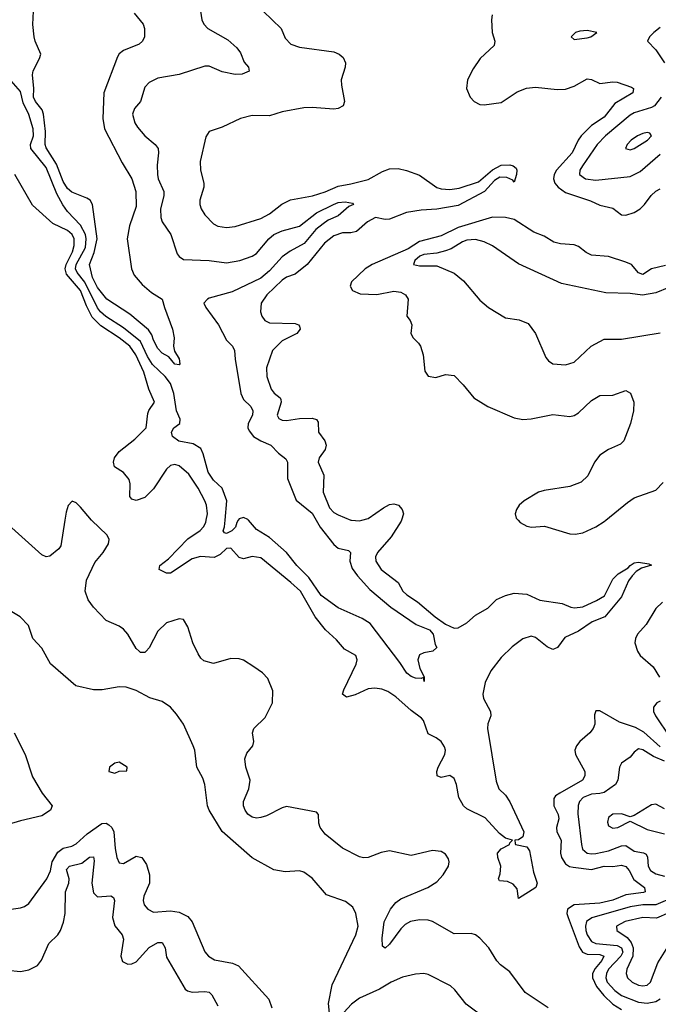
# Model space of a CAD drawing. Header units: inches. Extents: x 1552611 to 1694776, y 811966 to 917215.
# Tile 476 of 549: x 1660987 to 1663962, y 897746 to 902330. Entities that reach past the tile are written whole.
import ezdxf

# ---------------------------------------------------------------- set-up
doc = ezdxf.new("R2010")
doc.units = ezdxf.units.IN
doc.header["$MEASUREMENT"] = 0
doc.layers.add('B6869', color=7, linetype='Continuous')
doc.layers.add('B6960', color=7, linetype='Continuous')

msp = doc.modelspace()

# ---------------------------------------------------------------- linework, layer by layer
at = {"layer": 'B6869', "color": 5}
for points, elevation in [([(1661197.3, 900000), (1661179.1, 899880.9), (1661170, 899866.6), (1661126.6, 899833.4), (1661110, 899829.5), (1661090, 899838.4), (1660950, 899964.5)], 820), ([(1663448.3, 897730), (1663341.7, 897801.8), (1663270, 897897.7), (1663226.9, 897930), (1663210, 897948.2), (1663172.9, 898010), (1663130, 898054.5), (1663110, 898069.7), (1663090, 898075.8), (1663010, 898074.1), (1662910, 898131.4), (1662890, 898137.8), (1662850, 898139.2), (1662807.9, 898132.1), (1662781.8, 898118.2), (1662761.8, 898098.2), (1662710, 898025.7), (1662690, 898008.2), (1662676.6, 898016.6), (1662675, 898055.1), (1662685.1, 898130), (1662713.9, 898190), (1662739.1, 898220.9), (1662761.7, 898238.3), (1662887.6, 898290), (1662930, 898317), (1662959.7, 898350), (1662984, 898390), (1662986.9, 898410), (1662983.7, 898423.7), (1662970, 898445.6), (1662950, 898457.2), (1662910, 898462.2), (1662810, 898439.7), (1662710, 898461), (1662670, 898453.1), (1662610, 898429.8), (1662588.8, 898428.8), (1662570, 898433.5), (1662490, 898472.8), (1662410, 898538.3), (1662386.4, 898570), (1662381, 898590), (1662379.5, 898630), (1662370, 898640.9), (1662230, 898667.4), (1662210, 898661.6), (1662136, 898624), (1662110, 898616.2), (1662090, 898613.3), (1662070, 898617.8), (1662050, 898631.6), (1662036.7, 898650), (1662029.9, 898670), (1662029.9, 898690), (1662054.9, 898750), (1662060.2, 898790), (1662040.8, 898850), (1662035.3, 898890), (1662044.8, 898915.2), (1662072.6, 898950), (1662077.4, 898970), (1662071.3, 899010), (1662077.6, 899030), (1662130, 899082.4), (1662164.2, 899150), (1662166.5, 899206.5), (1662143, 899263), (1662118.4, 899290), (1662078.3, 899318.3), (1662030, 899348.7), (1662010, 899355.6), (1661970, 899356.1), (1661890, 899333.6), (1661845, 899345), (1661830, 899358), (1661818.1, 899378.1), (1661794, 899430), (1661770, 899504.5), (1661750, 899537.6), (1661730, 899541.3), (1661670, 899522), (1661630, 899483.1), (1661590, 899405.4), (1661576.5, 899390), (1661570, 899384.2), (1661550, 899384.8), (1661543.5, 899390), (1661530, 899403.5), (1661490, 899469.7), (1661470, 899492.6), (1661450, 899506.3), (1661390, 899533.6), (1661330, 899596.1), (1661305.4, 899630), (1661291.4, 899670), (1661298.6, 899721.4), (1661336.6, 899803.4), (1661375.1, 899850), (1661400.5, 899890), (1661403.5, 899910), (1661395.1, 899930), (1661321.7, 900000)], 820), ([(1662765.6, 900000), (1662764.4, 899995.6), (1662717.6, 899922.3), (1662653.2, 899850), (1662645, 899830), (1662646.3, 899810), (1662671.1, 899770), (1662750, 899710.2), (1662771.8, 899670), (1662790, 899652.5), (1662839.7, 899619.7), (1662921.8, 899550), (1662970, 899515.9), (1663010, 899498), (1663030, 899499.4), (1663070, 899523.1), (1663110, 899558.7), (1663167.2, 899590), (1663208.5, 899631.5), (1663249.7, 899650.3), (1663290, 899659.9), (1663350, 899655.2), (1663410, 899628), (1663513.1, 899613.1), (1663554.8, 899594.8), (1663571.8, 899591.8), (1663610, 899597.4), (1663674.2, 899625.8), (1663711.4, 899648.6), (1663750, 899725.2), (1663774.2, 899750), (1663821, 899779), (1663830, 899790.1), (1663850, 899802), (1663870, 899804.4), (1663917.5, 899797.5), (1663930.4, 899790.4), (1663883.7, 899776.3), (1663858.9, 899761.1), (1663839.4, 899740.6), (1663822.7, 899717.3), (1663790, 899643), (1663713.3, 899550), (1663652.9, 899527.1), (1663590, 899483.1), (1663525.8, 899454.2), (1663492, 899408), (1663478.7, 899401.3), (1663470, 899399), (1663443.7, 899410), (1663390, 899454), (1663370, 899459.7), (1663330, 899447.6), (1663280.3, 899410), (1663230, 899360.5), (1663181.5, 899298.5), (1663155.1, 899244.9), (1663143.7, 899190), (1663147.4, 899170), (1663180.2, 899110), (1663181.4, 899090), (1663167.9, 899052.1), (1663166.8, 899030), (1663206.1, 898786.1), (1663219.1, 898750), (1663250, 898719.8), (1663270, 898689.5), (1663335.2, 898550), (1663330, 898525.8), (1663310, 898512.9), (1663294, 898510), (1663294.8, 898494.8), (1663296, 898490), (1663350, 898479), (1663361.4, 898461.4), (1663381, 898361), (1663397.1, 898310), (1663391.3, 898290), (1663310, 898239), (1663303.8, 898283.8), (1663286.3, 898306.3), (1663258.6, 898318.6), (1663221.6, 898321.6), (1663217.3, 898330), (1663225.4, 898354.6), (1663228.8, 898390), (1663213.6, 898430), (1663212.8, 898450), (1663230, 898470.9), (1663268.2, 898490), (1663270, 898498), (1663282, 898510), (1663250, 898519.5), (1663221.3, 898541.3), (1663155.1, 898615.1), (1663070, 898656.4), (1663053.9, 898670), (1663031.8, 898710), (1663021.6, 898770), (1663010, 898797.8), (1662990, 898811), (1662950, 898802.2), (1662931.5, 898810), (1662929.9, 898830), (1662937, 898850), (1662967.4, 898910), (1662969.7, 898930), (1662965.6, 898945.6), (1662949.7, 898969.7), (1662927.2, 898987.2), (1662890, 899006.3), (1662867.6, 899067.6), (1662858, 899078), (1662810, 899113.7), (1662738.7, 899178.7), (1662702, 899202), (1662673.3, 899213.3), (1662641.5, 899218.5), (1662610, 899214.9), (1662550, 899186.6), (1662510, 899176.8), (1662491.3, 899190), (1662496.8, 899210), (1662554, 899330), (1662559.6, 899350), (1662552.3, 899370), (1662500.1, 899400.1), (1662462.9, 899442.9), (1662412.1, 899490), (1662363.2, 899550), (1662295, 899670), (1662250.7, 899710), (1662110, 899825.4), (1662070, 899830.9), (1662030, 899819.7), (1662010, 899827.2), (1661970, 899870.5), (1661950, 899868.4), (1661920.1, 899839.9), (1661893.5, 899826.5), (1661829.2, 899830.8), (1661790, 899820.6), (1661690, 899753.7), (1661670, 899753.2), (1661637.1, 899770), (1661639.6, 899790), (1661679.4, 899820.6), (1661770, 899913.8), (1661827.1, 899952.9), (1661843.8, 899970), (1661854.4, 899990), (1661856.3, 900000)], 780), ([(1662005.3, 900000), (1661998.1, 899990), (1661991.9, 899968.1), (1661975.8, 899950), (1661950, 899939), (1661941, 899941), (1661934.8, 899950), (1661941.2, 899970), (1661943.7, 900000)], 760), ([(1662368.5, 900000), (1662387.1, 899967.1), (1662450, 899886.9), (1662470, 899870.2), (1662519.2, 899859.2), (1662528.4, 899850), (1662524.3, 899810), (1662535.4, 899775.4), (1662560.5, 899740.5), (1662618.4, 899678.4), (1662715.4, 899595.4), (1662834.1, 899514.1), (1662895.6, 899490), (1662913, 899470), (1662922, 899422), (1662930, 899408), (1662912, 899390), (1662870, 899382.7), (1662850, 899373.2), (1662842, 899350), (1662850.4, 899310.4), (1662870.3, 899270.3), (1662870.7, 899250), (1662868.4, 899268.4), (1662856.8, 899263.2), (1662830, 899265.3), (1662810, 899272.6), (1662790, 899287.4), (1662757.6, 899337.6), (1662619.7, 899519.7), (1662582.4, 899542.4), (1662470, 899592.7), (1662390.5, 899650), (1662334.1, 899734.1), (1662278.4, 899790), (1662229.9, 899849.9), (1662150, 899919.9), (1662090, 899956.7), (1662053.3, 900000)], 760), ([(1662532, 900000), (1662570, 899997.3), (1662580.5, 900000)], 780), ([(1663308.8, 900000), (1663318.8, 899990), (1663350, 899973), (1663371.5, 899968.5), (1663431.9, 899971.9), (1663550, 899936.5), (1663574.9, 899934.9), (1663610, 899941.8), (1663670, 899969.4), (1663710, 899993.7), (1663717.7, 900000)], 820), ([(1663981.5, 899618.5), (1663950.1, 899589.9), (1663905.8, 899514.2), (1663864.2, 899470), (1663855.3, 899450), (1663852.8, 899430), (1663864, 899390), (1663876.9, 899370), (1663937.7, 899317.7), (1663966.6, 899270)], 820), ([(1662430, 897706), (1662426, 897750), (1662442.6, 897837.4), (1662552.1, 898070), (1662563.1, 898110), (1662552.6, 898170), (1662538.4, 898198.4), (1662504.7, 898224.7), (1662415.8, 898255.8), (1662350, 898333), (1662310, 898361.1), (1662290, 898368.3), (1662223.8, 898363.8), (1662170, 898373.3), (1662070, 898428.7), (1661930, 898551.5), (1661870, 898649.7), (1661862.5, 898670), (1661849.7, 898770), (1661839.3, 898799.3), (1661811.3, 898850), (1661802.2, 898930), (1661795.4, 898950), (1661749.7, 899050), (1661718, 899098), (1661690, 899129.6), (1661650, 899155.6), (1661593.3, 899173.3), (1661530, 899208), (1661483.1, 899223.1), (1661450, 899224.2), (1661371, 899211), (1661330, 899209.8), (1661248.8, 899228.8), (1661130, 899331.8), (1661090, 899404.5), (1661047.6, 899450), (1661027.6, 899510), (1660989.8, 899549.8), (1660950, 899574.3)], 840), ([(1663970, 899157.3), (1663955, 899150), (1663939.3, 899130), (1663939.4, 899110), (1663948.5, 899090), (1664015.9, 898990)], 820), ([(1663970, 898945.7), (1663894.1, 899014.1), (1663855.4, 899035.4), (1663780.5, 899060.5), (1663690, 899112.6), (1663670, 899112.3), (1663665.1, 899094.9), (1663665.5, 899050), (1663657.8, 899030), (1663642.3, 899010), (1663596.5, 898970), (1663580.3, 898950), (1663572.9, 898930), (1663575.3, 898910), (1663619.2, 898830), (1663620.2, 898810), (1663609.2, 898790), (1663502.2, 898730), (1663483.3, 898716.7), (1663475.3, 898704.7), (1663474.8, 898670), (1663495.1, 898630), (1663498, 898610), (1663487.4, 898570), (1663489, 898550), (1663509.6, 898510), (1663506.5, 898450), (1663511.1, 898430), (1663530, 898400.7), (1663548.4, 898388.4), (1663564.5, 898384.5), (1663650, 898373.8), (1663710, 898389.2), (1663750, 898388.8), (1663790, 898394.6), (1663810, 898387.9), (1663826.5, 898370), (1663848, 898328), (1663898, 898290), (1663900.3, 898270), (1663892.4, 898267.6), (1663810, 898255.4), (1663749.4, 898230.6), (1663690, 898216.9), (1663570.1, 898209.9), (1663538.2, 898190), (1663536, 898170), (1663541.1, 898150), (1663593.4, 898013.4), (1663608, 897990), (1663630, 897979.9), (1663690, 897977.6), (1663707.2, 897970), (1663699.1, 897950), (1663667.4, 897912.6), (1663654.4, 897890), (1663655.1, 897870), (1663674.3, 897830), (1663707.6, 897787.6), (1663750, 897747.4), (1663790, 897721.8)], 820), ([(1660960.9, 899010), (1661011.8, 898910), (1661045.8, 898805.8), (1661091.7, 898730), (1661138.7, 898670), (1661130.3, 898650), (1661090, 898623.7), (1660990, 898600.6), (1660890, 898570.7)], 840), ([(1663990, 898878.8), (1663939.6, 898899.5), (1663890, 898930.6), (1663870, 898935.1), (1663850, 898921), (1663830, 898897.2), (1663790, 898869.6), (1663780.7, 898850), (1663772.8, 898790), (1663762, 898770), (1663710, 898732.9), (1663690, 898727.3), (1663650, 898725.3), (1663611, 898710), (1663594.6, 898690), (1663588.6, 898671.4), (1663587.4, 898632.6), (1663603.3, 898490), (1663609.3, 898469.3), (1663630, 898450.9), (1663650, 898446.4), (1663670, 898448.9), (1663730, 898460.6), (1663790, 898484), (1663810, 898485.7), (1663850, 898458.7), (1663892.3, 898452.3), (1663905, 898445), (1663911, 898431), (1663914.6, 898390), (1663925.7, 898370), (1663950, 898353.8), (1663990, 898343.3)], 840), ([(1663990, 898656.5), (1663950, 898678.2), (1663930, 898674.7), (1663850, 898625.1), (1663830, 898619.5), (1663790, 898632.8), (1663750, 898631.6), (1663730, 898616.9), (1663724.8, 898595.2), (1663730, 898578), (1663750, 898566.7), (1663773.3, 898570), (1663830, 898599.1), (1663910, 898559.7), (1663990, 898540.7)], 860), ([(1660890, 898181.7), (1660990, 898195.3), (1661010, 898201.3), (1661030, 898215.8), (1661113.2, 898330), (1661130, 898368), (1661137.8, 898410), (1661165.2, 898454.8), (1661190, 898472.7), (1661230, 898482.8), (1661250, 898493.5), (1661300.5, 898539.5), (1661370, 898588.5), (1661390, 898590.1), (1661402.7, 898582.7), (1661415.9, 898570), (1661426, 898550), (1661431.1, 898471.1), (1661439, 898430), (1661450, 898404.4), (1661470, 898401.3), (1661530, 898436.5), (1661555.5, 898430), (1661577.8, 898397.8), (1661591.6, 898350), (1661591.6, 898310), (1661565.8, 898250), (1661562.3, 898230), (1661567.4, 898210), (1661584.4, 898190), (1661610, 898175.3), (1661690, 898182), (1661730, 898175.9), (1661770, 898155.8), (1661790.2, 898130), (1661850, 897990.6), (1661867, 897970), (1661894.2, 897954.2), (1661978.7, 897938.7), (1662005.7, 897925.7), (1662148.1, 897770), (1662161.4, 897730)], 840), ([(1660930, 897904.9), (1660990, 897899.6), (1661030, 897906.9), (1661070, 897926.5), (1661088.6, 897951.4), (1661123.1, 898030), (1661164, 898070), (1661177.7, 898090), (1661190.8, 898129.2), (1661198.9, 898170), (1661200.9, 898270), (1661215.4, 898310), (1661216.8, 898330), (1661205.6, 898374.4), (1661218.2, 898390), (1661276.6, 898403.4), (1661311.6, 898431.6), (1661330, 898432.7), (1661334.1, 898414.1), (1661323.3, 898310), (1661330, 898264.7), (1661350, 898247.3), (1661411.7, 898251.7), (1661423.2, 898243.2), (1661427.8, 898230), (1661418.7, 898150), (1661430, 898112.6), (1661464.6, 898070), (1661470.1, 898050.1), (1661458.4, 897970), (1661465.4, 897945.4), (1661490, 897933.8), (1661510, 897935.6), (1661530, 897945), (1661589.6, 898010.4), (1661630, 898035), (1661650, 898035), (1661664.3, 898010), (1661670, 897966.4), (1661757.7, 897817.7), (1661769, 897809), (1661790, 897803), (1661850, 897806.8), (1661870, 897802.3), (1661882.3, 897790), (1661910, 897739.2)], 820), ([(1664044.5, 898250), (1663950, 898209.9), (1663890, 898209.2), (1663830, 898200.7), (1663651.4, 898148.6), (1663627.8, 898132.2), (1663621.9, 898110), (1663624.2, 898090), (1663630, 898069.4), (1663650, 898039.1), (1663670, 898029.5), (1663770, 898020.6), (1663790.4, 898010), (1663795.8, 897990), (1663787.7, 897970), (1663729.7, 897910), (1663720.1, 897890), (1663717.9, 897870), (1663723.9, 897850), (1663758.9, 897810), (1663790, 897787.6), (1663870, 897756.6), (1663910, 897751.4), (1663950, 897759.9), (1663970, 897772.5)], 840), ([(1664010, 898172.4), (1663953, 898147), (1663890, 898150.3), (1663807.8, 898132.2), (1663766.4, 898110), (1663767.9, 898090), (1663817.2, 898057.2), (1663834.6, 898034.6), (1663844, 898010), (1663843.1, 897970), (1663815.8, 897910), (1663811.5, 897890), (1663818.6, 897870), (1663840.2, 897850), (1663870, 897836), (1663890, 897832), (1663910, 897835.9), (1663925.8, 897850), (1663959.9, 897940.1), (1664006.3, 898013.7)], 860), ([(1663158.6, 897678.6), (1663066.9, 897746.9), (1663014.5, 897814.5), (1662993, 897833), (1662890, 897885.1), (1662870, 897889.7), (1662830, 897886.9), (1662770, 897872.8), (1662717.3, 897850), (1662663.7, 897816.3), (1662570, 897775.1), (1662532.5, 897747.5), (1662479.3, 897690)], 840)]:
    msp.add_lwpolyline(points, dxfattribs=dict(at, elevation=elevation))
at = {"layer": 'B6869', "color": 5, "elevation": 860}
msp.add_lwpolyline([(1661450, 898873.2), (1661430, 898868.7), (1661404.7, 898850), (1661402, 898830), (1661430, 898822.8), (1661450, 898831.3), (1661486, 898834), (1661488, 898850)], close=True, dxfattribs=at)
at = {"layer": 'B6960', "color": 5}
for points, elevation in [([(1661826, 902390), (1661835.3, 902330), (1661844.6, 902310), (1661863.7, 902290), (1661956.4, 902236.4), (1661998.7, 902198.7), (1662015.4, 902175.4), (1662033.2, 902133.2), (1662052.2, 902110), (1662055.5, 902090), (1662023.1, 902076.9), (1661990, 902074.7), (1661930, 902087.6), (1661870, 902114.5), (1661850, 902114.6), (1661730, 902075.9), (1661630, 902057.8), (1661590, 902037.6), (1661570, 902015.8), (1661550.2, 901950), (1661522.3, 901917.7), (1661512.4, 901890), (1661523.2, 901850), (1661536.1, 901830), (1661570, 901789), (1661617.4, 901750), (1661631.2, 901730), (1661633.7, 901710), (1661626.7, 901653.3), (1661629.1, 901610), (1661632.7, 901590), (1661657.6, 901530), (1661658.1, 901510), (1661643.3, 901450), (1661644.6, 901410), (1661651.2, 901390), (1661691.1, 901330), (1661720.7, 901240.7), (1661730, 901227.2), (1661750, 901213.8), (1661870, 901209.3), (1661950, 901197.9), (1662012.4, 901210), (1662069.8, 901230), (1662090, 901241.9), (1662147.1, 901310), (1662170.6, 901330), (1662210, 901347), (1662290, 901369.6), (1662370, 901431.1), (1662448.1, 901470), (1662470, 901478.9), (1662502.7, 901482.7), (1662536.7, 901476.7), (1662542, 901470), (1662519.4, 901460.6), (1662470, 901416.6), (1662423.7, 901396.3), (1662399.8, 901380.2), (1662366.8, 901353.2), (1662311.5, 901288.5), (1662246.7, 901253.3), (1662210, 901227.1), (1662150, 901161.9), (1662110, 901126.9), (1661977.2, 901062.8), (1661870, 901034.1), (1661861.3, 901030), (1661844.6, 901010), (1661853.5, 900990), (1661912.6, 900910), (1661950, 900839), (1661978.4, 900810), (1661987.6, 900790), (1661990.2, 900749.8), (1662016.9, 900590), (1662030, 900561.8), (1662064, 900530), (1662073.4, 900510), (1662071.9, 900490), (1662051.6, 900450), (1662049.2, 900430), (1662055.6, 900415.6), (1662075.5, 900390), (1662110, 900369.5), (1662156.5, 900350), (1662192.4, 900312.4), (1662226.6, 900286.6), (1662234, 900270), (1662233.9, 900193.9), (1662274.3, 900094.3), (1662350, 900032.8), (1662368.5, 900000)], 760), ([(1661520.6, 902360.6), (1661562.8, 902310), (1661568.9, 902290), (1661568.8, 902250), (1661559.5, 902230), (1661543.6, 902216.4), (1661470, 902187.6), (1661450, 902171.1), (1661442.1, 902157.9), (1661378.9, 901990), (1661373.5, 901870), (1661382.4, 901822.4), (1661463.5, 901663.5), (1661509.2, 901590), (1661528.4, 901530), (1661530, 901461.2), (1661499, 901370), (1661488.3, 901310), (1661507.2, 901170), (1661520.3, 901140.3), (1661557.7, 901097.7), (1661600.4, 901060.4), (1661651, 901030), (1661660.7, 900990), (1661699.1, 900890), (1661706.8, 900850), (1661704, 900810), (1661707.3, 900787.3), (1661730, 900751), (1661732.4, 900727.6), (1661730, 900724), (1661710, 900726.6), (1661681.5, 900761.5), (1661650, 900778), (1661630, 900799.5), (1661610, 900838.4), (1661603, 900863), (1661586.9, 900886.9), (1661499.3, 900959.3), (1661392.6, 901030), (1661350, 901083.4), (1661326.8, 901130), (1661311.6, 901190), (1661334, 901246), (1661348, 901310), (1661326.5, 901470), (1661314.5, 901490), (1661300.2, 901500.2), (1661230, 901526.7), (1661210, 901544.3), (1661190, 901576.5), (1661158.1, 901658.1), (1661110, 901734), (1661105, 901750), (1661107.7, 901810), (1661097.9, 901890), (1661091, 901911), (1661060.2, 901950), (1661051.9, 901970), (1661053.2, 902010), (1661046.1, 902073.9), (1661050, 902092.5), (1661079.6, 902150), (1661085.4, 902170), (1661058.8, 902230), (1661054.4, 902250), (1661048.7, 902308.7), (1661050.5, 902370)], 740), ([(1662120.3, 902370), (1662204.6, 902290), (1662224.3, 902244.3), (1662250, 902216.9), (1662290, 902202), (1662450, 902180.7), (1662474.4, 902170), (1662493.9, 902153.9), (1662504, 902130), (1662502.4, 902110), (1662484.6, 902050), (1662485.4, 902025.4), (1662500.3, 901950), (1662494, 901930), (1662470, 901916.4), (1662450, 901914.2), (1662350, 901921.7), (1662310, 901919.5), (1662210, 901901.8), (1662150, 901883.2), (1662070, 901884.7), (1662014.8, 901870), (1661930.7, 901830), (1661870, 901809.6), (1661854.7, 901785.3), (1661828, 901670), (1661829.2, 901630), (1661844.5, 901570), (1661845.4, 901550), (1661826.7, 901490), (1661825.5, 901470), (1661831.7, 901450), (1661850, 901422.4), (1661890, 901379.5), (1661910, 901369.1), (1661950, 901362.8), (1661990, 901367.1), (1662110, 901404.7), (1662150, 901426.5), (1662208.4, 901471.6), (1662248.4, 901491.6), (1662350.8, 901510.8), (1662410, 901529.7), (1662470, 901555.8), (1662530, 901565.8), (1662610, 901586.6), (1662676.5, 901623.5), (1662710, 901636.8), (1662750, 901637.6), (1662788.7, 901628.7), (1662850, 901605.8), (1662930, 901548.8), (1662950, 901542.3), (1662990, 901539.5), (1663033.4, 901546.6), (1663123.9, 901576), (1663190, 901631.4), (1663230, 901653.8), (1663270, 901654.3), (1663285.7, 901650), (1663298.8, 901638.8), (1663302.5, 901630), (1663300.9, 901610), (1663290, 901574.7), (1663283.9, 901583.9), (1663255.9, 901595.9), (1663222.8, 901597.2), (1663198.3, 901581.7), (1663152.4, 901530), (1663030, 901465.2), (1662930, 901447.8), (1662856.4, 901443.6), (1662788, 901432), (1662710, 901402.4), (1662690, 901400.2), (1662644, 901410), (1662607, 901390), (1662556, 901344), (1662530, 901337.4), (1662490, 901337.7), (1662450, 901324.4), (1662407.2, 901290), (1662325.4, 901190), (1662270, 901146.3), (1662230, 901131.4), (1662210, 901117.4), (1662138.3, 901050), (1662111.6, 901010), (1662108.9, 900970), (1662115.3, 900950), (1662129, 900930), (1662150, 900919.3), (1662270, 900915.7), (1662285.7, 900910), (1662290, 900903), (1662293.5, 900890), (1662277.3, 900870), (1662210, 900834.9), (1662165.1, 900790), (1662136.3, 900710), (1662138.4, 900670), (1662158.4, 900610), (1662171.9, 900591.9), (1662200.2, 900570), (1662202.6, 900562.6), (1662204.3, 900550), (1662186.4, 900490), (1662194.4, 900474.4), (1662210, 900466.3), (1662230, 900465.1), (1662290, 900473), (1662350, 900474.6), (1662369.5, 900469.5), (1662377.3, 900457.3), (1662379.3, 900410), (1662409, 900370), (1662413.8, 900350), (1662409.2, 900330), (1662381.8, 900290), (1662378, 900270), (1662403, 900210), (1662400.1, 900130), (1662430, 900058), (1662450, 900035.9), (1662470, 900025.4), (1662530, 900000.1), (1662532, 900000)], 780), ([(1663187.1, 902352.9), (1663184.4, 902330), (1663188.5, 902270), (1663199.5, 902230), (1663197.6, 902210), (1663132.4, 902150), (1663099, 902101), (1663072.2, 902050), (1663067.7, 902010), (1663084.9, 901970), (1663104, 901950), (1663130, 901936.3), (1663150, 901933.4), (1663230, 901944.6), (1663304.7, 901995.3), (1663347.8, 902012.2), (1663390, 902016.6), (1663490, 902005), (1663530, 902006.8), (1663570, 902020.9), (1663630, 902054.6), (1663650, 902052.7), (1663690, 902032.9), (1663750, 902041.2), (1663770, 902039.4), (1663836.6, 902016.6), (1663846, 902010), (1663842.8, 901990), (1663759.4, 901940.6), (1663710, 901876.3), (1663650, 901837.6), (1663602.9, 901790), (1663588.1, 901770), (1663560.1, 901710), (1663486.8, 901630), (1663476.1, 901610), (1663473.4, 901590), (1663479.8, 901570), (1663495.1, 901550), (1663530, 901525.5), (1663646.6, 901486.6), (1663690, 901466.3), (1663750, 901452.6), (1663790, 901422.6), (1663810, 901420.2), (1663850, 901432.3), (1663877.3, 901450), (1663898, 901470), (1663927.8, 901512.2), (1663950, 901532.7), (1663970, 901542.6)], 820), ([(1663970, 902294.7), (1663940.5, 902270), (1663920.7, 902250), (1663910.8, 902230), (1663950, 902190.6), (1663990.3, 902130)], 840), ([(1661943.7, 900000), (1661951.2, 900090), (1661930.5, 900150), (1661890, 900186.6), (1661864.3, 900224.3), (1661842.3, 900310), (1661830, 900333.4), (1661795.6, 900355.6), (1661728.5, 900368.5), (1661699.2, 900390), (1661693.6, 900410), (1661705, 900430), (1661732.7, 900450), (1661734.6, 900470), (1661718.1, 900510), (1661705.6, 900590), (1661690, 900636.4), (1661664.2, 900670), (1661605.2, 900725.2), (1661582.3, 900762.3), (1661550, 900832.2), (1661470, 900896), (1661388.2, 900948.2), (1661362.9, 900970), (1661348.7, 900988.7), (1661290, 901109), (1661254.1, 901154.1), (1661247.3, 901170), (1661250, 901190), (1661293.5, 901270), (1661297.1, 901310), (1661293.8, 901330), (1661270, 901373.6), (1661210, 901437.2), (1661187.8, 901467.8), (1661160.4, 901520.4), (1661110, 901642), (1661038.4, 901730), (1661037.7, 901750), (1661051.3, 901790), (1661050, 901822), (1661030, 901889.7), (1661003.3, 901943.3), (1660990, 901995.6), (1660925.6, 902070)], 760), ([(1663975.4, 901970), (1663943.5, 901930), (1663930, 901920.9), (1663850, 901897.5), (1663830, 901885.9), (1663716.4, 901790), (1663677.6, 901750), (1663607.8, 901650), (1663595.7, 901630), (1663594.7, 901610), (1663623.1, 901590), (1663670, 901582.9), (1663830, 901600.4), (1663877, 901623), (1663970, 901703.8)], 840), ([(1661856.3, 900000), (1661862, 900030), (1661857, 900070), (1661849.5, 900090), (1661818.3, 900150), (1661774.6, 900214.6), (1661730, 900254), (1661710, 900259.8), (1661690, 900254.7), (1661670, 900237.7), (1661610, 900145.6), (1661570, 900106.4), (1661530, 900091.7), (1661510, 900097.7), (1661500.3, 900110), (1661501.7, 900170), (1661497.6, 900190), (1661470, 900222.6), (1661428.1, 900248.1), (1661423.2, 900270), (1661428.3, 900290), (1661450, 900319.7), (1661522.5, 900377.5), (1661576.1, 900430), (1661583.7, 900496.3), (1661588.6, 900511.4), (1661614.2, 900550), (1661588.4, 900610), (1661565.6, 900690), (1661527.7, 900770), (1661499.5, 900810), (1661450.9, 900850), (1661364.7, 900904.7), (1661324.9, 900944.9), (1661297.8, 900997.8), (1661269.9, 901070), (1661204.9, 901144.9), (1661199.1, 901170), (1661202.8, 901190), (1661232.3, 901250), (1661240.8, 901279.2), (1661240.4, 901310), (1661231.2, 901330), (1661210, 901348.5), (1661141.5, 901381.5), (1661046.8, 901466.8), (1660963.9, 901610)], 780), ([(1663994.6, 901185.4), (1663930, 901170.7), (1663890, 901144), (1663870, 901151.2), (1663836.7, 901190), (1663810, 901201.6), (1663730, 901227.5), (1663650, 901234), (1663625.8, 901245.8), (1663590, 901275), (1663570, 901281.9), (1663506.7, 901286.8), (1663474.3, 901294.3), (1663430, 901323.1), (1663381.9, 901341.9), (1663290, 901399.4), (1663250, 901409.4), (1663190, 901411.2), (1663030, 901363.6), (1662950, 901324.8), (1662850, 901297.5), (1662795.9, 901264.1), (1662629.4, 901190), (1662596.1, 901170), (1662531.9, 901110), (1662526.4, 901090), (1662537.3, 901070), (1662573.6, 901053.6), (1662650, 901051.7), (1662730, 901067.3), (1662762.2, 901062.2), (1662784.4, 901050), (1662796.5, 901030), (1662790.3, 900950.3), (1662806, 900930), (1662813.7, 900910), (1662808.9, 900868.9), (1662819.1, 900850), (1662845.1, 900825.1), (1662854, 900810), (1662866, 900770), (1662873.7, 900693.7), (1662890, 900670.6), (1662924.7, 900664.7), (1662970, 900678.7), (1663010, 900674.4), (1663053.4, 900630), (1663102, 900570), (1663167.7, 900530), (1663290, 900476.5), (1663330, 900469.1), (1663370, 900472.3), (1663470, 900492.8), (1663550, 900482.8), (1663570, 900488.2), (1663590, 900500.7), (1663650, 900556.9), (1663690, 900580.3), (1663750, 900583.1), (1663810, 900603.8), (1663831.5, 900591.5), (1663847.4, 900550), (1663846.7, 900510), (1663831.8, 900450), (1663801.8, 900370), (1663785.2, 900354.8), (1663730, 900329.1), (1663690, 900303.1), (1663664.1, 900270), (1663633.9, 900206.1), (1663602.1, 900177.9), (1663550, 900157.7), (1663430, 900138), (1663404, 900130), (1663336.3, 900090), (1663313.4, 900070), (1663300.7, 900050), (1663294.8, 900030), (1663298.8, 900010), (1663308.8, 900000)], 820), ([(1664010, 901083.2), (1663950, 901058.1), (1663888.4, 901048.4), (1663830, 901055), (1663718, 901058), (1663510, 901102.7), (1663310, 901193.5), (1663190, 901277.4), (1663150, 901296.5), (1663110, 901307.1), (1663070, 901304.2), (1663050, 901296.9), (1662996.2, 901263.8), (1662970, 901253.8), (1662930, 901244), (1662870, 901237.7), (1662851.6, 901230), (1662827.9, 901210), (1662822, 901190), (1662850, 901184.4), (1662930, 901183.9), (1663010, 901150.3), (1663054.9, 901114.9), (1663130, 901024.9), (1663170.6, 900990), (1663250, 900942.6), (1663313.3, 900933.3), (1663356, 900916), (1663390.4, 900870), (1663437.4, 900757.4), (1663450, 900742), (1663470, 900728), (1663530, 900723.1), (1663570, 900736.5), (1663648.8, 900811.2), (1663710, 900842.6), (1663790, 900843.6), (1663970, 900872.2)], 840), ([(1663717.7, 900000), (1663817.5, 900082.5), (1663850, 900103.9), (1663950, 900140.3), (1663984.3, 900175.7)], 820), ([(1661321.7, 900000), (1661320.8, 900000.8), (1661270, 900061.3), (1661250, 900080.7), (1661231.1, 900088.9), (1661212, 900068), (1661203, 900037), (1661197.3, 900000)], 820), ([(1662580.5, 900000), (1662610, 900007.5), (1662681.7, 900058.3), (1662710, 900073.2), (1662730, 900076.9), (1662751.4, 900070), (1662769, 900050), (1662774.3, 900030), (1662765.6, 900000)], 780), ([(1662053.3, 900000), (1662050, 900003.9), (1662030, 900012.2), (1662010, 900006.6), (1662005.3, 900000)], 760)]:
    msp.add_lwpolyline(points, dxfattribs=dict(at, elevation=elevation))
for points, elevation in [([(1663630, 902279.3), (1663596.2, 902276.2), (1663576, 902270), (1663556, 902250), (1663570, 902238.8), (1663630, 902246), (1663648, 902250), (1663675.3, 902270)], 840), ([(1663910, 901805.1), (1663890, 901800.8), (1663864.6, 901790), (1663836, 901770), (1663816, 901750), (1663808.7, 901730), (1663830, 901724.9), (1663850, 901730.3), (1663911.9, 901770), (1663929.6, 901790), (1663922, 901802)], 860)]:
    msp.add_lwpolyline(points, close=True, dxfattribs=dict(at, elevation=elevation))

doc.saveas('drawing.dxf')
